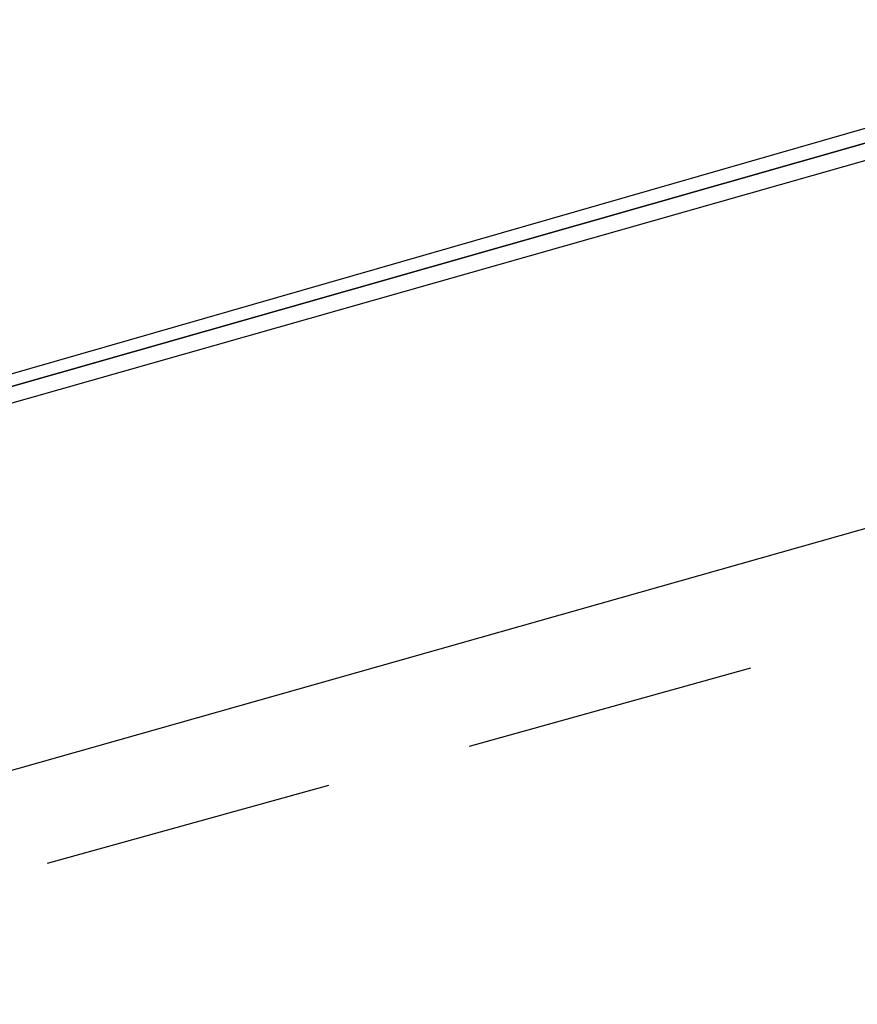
# Model space of a CAD drawing. Header units: feet. Extents: x -79 to 198, y -22 to 181.
# Tile 628 of 656: x 57.69 to 59.12, y 148.82 to 150.5. Entities that reach past the tile are written whole.
import ezdxf

# ---------------------------------------------------------------- set-up
doc = ezdxf.new("R2010")
doc.units = ezdxf.units.FT
doc.layers.add('A-LINEA', color=7, linetype='CONTINUOUS')

msp = doc.modelspace()

# ---------------------------------------------------------------- linework, layer by layer
at = {"layer": 'A-LINEA'}
for p, q in [((59.84, 149.8311), (56.2667, 148.8178)), ((59.84, 149.8311), (56.2667, 148.8178)), ((58.9333, 149.3911), (58.4533, 149.2578)), ((58.9333, 149.3911), (58.4533, 149.2578)), ((58.2133, 149.1911), (57.7333, 149.0578)), ((58.2133, 149.1911), (57.7333, 149.0578))]:
    msp.add_line(p, q, dxfattribs=at)
for points in [[(59.7733, 150.4978), (55.9733, 149.4044), (55.9867, 149.3911), (59.7733, 150.4711), (59.7733, 150.4844), (59.7733, 150.4978)], [(59.7733, 150.4978), (55.9733, 149.4044), (55.9867, 149.3911), (59.7733, 150.4711), (59.7733, 150.4844), (59.7733, 150.4978)], [(59.7733, 150.4711), (55.9867, 149.3911), (55.9867, 149.3778), (55.9867, 149.3644), (59.7867, 150.4444), (59.7867, 150.4578), (59.7733, 150.4711)], [(59.7733, 150.4711), (55.9867, 149.3911), (55.9867, 149.3778), (55.9867, 149.3644), (59.7867, 150.4444), (59.7867, 150.4578), (59.7733, 150.4711)]]:
    msp.add_lwpolyline(points, dxfattribs=at)

doc.saveas('drawing.dxf')
